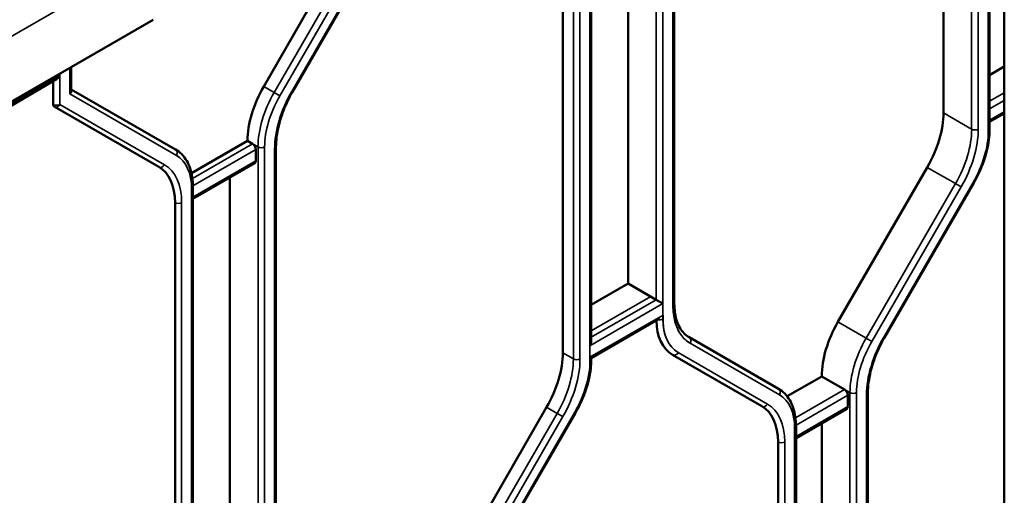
# Model space of a CAD drawing. Header units: millimetres. Extents: x 0 to 14369, y -869 to 2970.
# Tile 709 of 787: x 3790 to 3853, y 1671 to 1702. Entities that reach past the tile are written whole.
import ezdxf

# ---------------------------------------------------------------- set-up
doc = ezdxf.new("R2010")
doc.units = ezdxf.units.MM
doc.header["$LTSCALE"] = 10
doc.layers.add('Sichtbar (ISO)', color=7, linetype='Continuous', lineweight=50)
doc.layers.add('Sichtbar schmal (ISO)', color=7, linetype='Continuous', lineweight=35)

msp = doc.modelspace()

# ---------------------------------------------------------------- linework, layer by layer
at = {"layer": 'Sichtbar (ISO)'}
for p, q in [((3853.092, 1767.795), (3853.092, 1657.615)), ((3849.203, 1695.539), (3849.203, 1720.227)), ((3849.203, 1720.227), (3849.203, 1695.539)), ((3852.155, 1694.481), (3852.155, 1720.184)), ((3852.155, 1694.481), (3852.155, 1720.184)), ((3832.002, 1683.353), (3832.002, 1708.041)), ((3832.002, 1683.353), (3832.002, 1708.041)), ((3805.762, 1697.234), (3811.469, 1707.119)), ((3811.469, 1707.119), (3805.762, 1697.234)), ((3807.604, 1696.888), (3813.311, 1706.773)), ((3807.604, 1696.888), (3813.311, 1706.773)), ((3829.051, 1684.622), (3829.051, 1706.1)), ((3829.051, 1706.1), (3829.051, 1684.622)), ((3826.699, 1680.937), (3826.699, 1705.487)), ((3826.699, 1680.937), (3826.699, 1705.487)), ((3824.879, 1680.189), (3824.879, 1704.877)), ((3824.879, 1704.877), (3824.879, 1680.189)), ((3711.095, 1650.926), (3798.693, 1701.5)), ((3793.465, 1698.482), (3793.465, 1696.942)), ((3793.465, 1698.482), (3793.465, 1696.942)), ((3852.155, 1697.961), (3853.092, 1698.502)), ((3853.092, 1698.502), (3852.155, 1697.961)), ((3788.869, 1695.573), (3792.529, 1697.686)), ((3792.316, 1697.564), (3792.316, 1696.076)), ((3800.12, 1693.201), (3793.465, 1697.043)), ((3793.465, 1697.043), (3800.12, 1693.201)), ((3792.379, 1695.938), (3799.059, 1692.081)), ((3792.379, 1695.938), (3799.059, 1692.081)), ((3852.155, 1694.961), (3853.092, 1695.502)), ((3852.155, 1694.961), (3853.092, 1695.502)), ((3801.148, 1691.683), (3804.726, 1693.75)), ((3804.726, 1693.75), (3801.148, 1691.683)), ((3804.726, 1693.75), (3805.044, 1693.566)), ((3805.044, 1693.566), (3804.726, 1693.75)), ((3806.546, 1668.656), (3806.546, 1693.344)), ((3806.546, 1668.656), (3806.546, 1693.344)), ((3805.256, 1692.464), (3805.256, 1693.198)), ((3805.256, 1693.198), (3805.256, 1692.464)), ((3801.243, 1690.045), (3805.194, 1692.326)), ((3801.243, 1690.045), (3805.194, 1692.326)), ((3842.461, 1682.17), (3848.168, 1692.055)), ((3848.168, 1692.055), (3842.461, 1682.17)), ((3801.243, 1690.79), (3801.243, 1665.087)), ((3801.243, 1690.79), (3801.243, 1665.087)), ((3803.595, 1669.925), (3803.595, 1691.403)), ((3803.595, 1691.403), (3803.595, 1669.925)), ((3845.434, 1681.17), (3851.141, 1691.055)), ((3845.434, 1681.17), (3851.141, 1691.055)), ((3800.095, 1689.793), (3800.095, 1665.104)), ((3826.699, 1683.264), (3829.051, 1684.622)), ((3829.051, 1684.622), (3826.699, 1683.264)), ((3829.051, 1684.622), (3830.5, 1683.785)), ((3829.051, 1684.622), (3830.854, 1683.581)), ((3831.278, 1683.336), (3830.854, 1683.581)), ((3826.699, 1679.856), (3831.066, 1682.377)), ((3838.657, 1677.892), (3832.95, 1681.187)), ((3832.95, 1681.187), (3838.657, 1677.892)), ((3826.699, 1679.784), (3826.699, 1679.856)), ((3831.889, 1680.067), (3837.596, 1676.772)), ((3831.889, 1680.067), (3837.596, 1676.772)), ((3839.212, 1677.407), (3841.425, 1678.685)), ((3841.425, 1678.685), (3839.212, 1677.407)), ((3841.425, 1678.685), (3842.875, 1677.848)), ((3842.875, 1677.848), (3841.425, 1678.685)), ((3844.377, 1652.939), (3844.377, 1677.627)), ((3844.377, 1652.939), (3844.377, 1677.627)), ((3843.087, 1676.746), (3843.087, 1677.481)), ((3843.087, 1677.481), (3843.087, 1676.746)), ((3818.136, 1666.82), (3823.843, 1676.705)), ((3823.843, 1676.705), (3818.136, 1666.82)), ((3819.978, 1666.473), (3825.685, 1676.358)), ((3819.978, 1666.473), (3825.685, 1676.358)), ((3839.78, 1674.736), (3843.025, 1676.609)), ((3839.78, 1674.736), (3843.025, 1676.609)), ((3841.425, 1675.685), (3841.425, 1654.207)), ((3841.425, 1654.207), (3841.425, 1675.685)), ((3839.78, 1649.778), (3839.78, 1675.48)), ((3839.78, 1649.778), (3839.78, 1675.48)), ((3838.632, 1674.483), (3838.632, 1649.795))]:
    msp.add_line(p, q, dxfattribs=at)
for centre, major_axis, ratio, start_param, end_param in [((3792.529, 1698.033), (-0.212, -0.367), 0.57735, 0.785398, 1.570796), ((3808.262, 1695.791), (2.5, 4.33), 0.57735, 1.570796, 2.356194), ((3808.262, 1695.791), (-2.5, -4.33), 0.57735, 4.712389, 5.497787), ((3793.165, 1696.87), (-0.277, -0.16), 0.717439, 1.963495, 2.748894), ((3793.165, 1696.87), (-0.277, -0.16), 0.717439, 1.963495, 2.748894), ((3792.529, 1696.198), (-0.15, -0.26), 0.57735, 5.497787, 6.283185), ((3845.668, 1693.498), (2.5, 4.33), 0.57735, 4.712389, 5.497787), ((3845.668, 1693.498), (-2.5, -4.33), 0.57735, 1.570796, 2.356194), ((3805.044, 1693.321), (0.15, -0.26), 0.57735, 0.785398, 2.356022), ((3805.044, 1693.321), (-0.15, 0.26), 0.57735, 3.926991, 5.49761), ((3796.559, 1687.751), (2.5, 4.33), 0.57735, 5.497787, 6.283185), ((3805.044, 1692.586), (0.15, -0.26), 0.57735, 0, 0.785398), ((3805.044, 1692.586), (0.15, -0.26), 0.57735, 0, 0.785398), ((3834.389, 1684.397), (-2.5, -4.33), 0.57735, 5.522643, 6.283185), ((3844.961, 1680.726), (2.5, 4.33), 0.57735, 1.570796, 2.356194), ((3844.961, 1680.726), (-2.5, -4.33), 0.57735, 4.712389, 5.497787), ((3826.399, 1680.764), (0.212, 0.367), 0.57735, 4.712389, 5.497787), ((3821.343, 1678.148), (2.5, 4.33), 0.57735, 4.712389, 5.497787), ((3821.343, 1678.148), (-2.5, -4.33), 0.57735, 1.570796, 2.356194), ((3842.875, 1677.603), (0.15, -0.26), 0.57735, 0.785398, 2.356195), ((3842.875, 1677.603), (-0.15, 0.26), 0.57735, 3.926991, 5.497787), ((3835.096, 1672.442), (2.5, 4.33), 0.57735, 5.497787, 6.283185), ((3842.875, 1676.868), (0.15, -0.26), 0.57735, 0, 0.785398), ((3842.875, 1676.868), (0.15, -0.26), 0.57735, 0, 0.785398)]:
    msp.add_ellipse(centre, major_axis=major_axis, ratio=ratio, start_param=start_param, end_param=end_param, dxfattribs=at)
msp.add_open_spline([(3798.693, 1701.5), (3798.693, 1701.5), (3798.693, 1701.5), (3798.693, 1701.5)], degree=3, dxfattribs=at)
for points, knots in [([(3807.604, 1696.888), (3807.47, 1696.656), (3807.346, 1696.417), (3807.123, 1695.934), (3807.024, 1695.689), (3806.852, 1695.201), (3806.78, 1694.957), (3806.663, 1694.477), (3806.619, 1694.24), (3806.561, 1693.78), (3806.546, 1693.557), (3806.546, 1693.344)], [2.3561945, 2.3561945, 2.3561945, 2.3561945, 2.5132741, 2.5132741, 2.6703538, 2.6703538, 2.8274334, 2.8274334, 2.984513, 2.984513, 3.1415927, 3.1415927, 3.1415927, 3.1415927]), ([(3807.604, 1696.888), (3807.47, 1696.656), (3807.346, 1696.417), (3807.123, 1695.934), (3807.024, 1695.689), (3806.852, 1695.201), (3806.78, 1694.957), (3806.663, 1694.477), (3806.619, 1694.24), (3806.561, 1693.78), (3806.546, 1693.557), (3806.546, 1693.344)], [2.3561945, 2.3561945, 2.3561945, 2.3561945, 2.5132741, 2.5132741, 2.6703538, 2.6703538, 2.8274334, 2.8274334, 2.984513, 2.984513, 3.1415927, 3.1415927, 3.1415927, 3.1415927]), ([(3852.155, 1694.481), (3852.155, 1694.266), (3852.14, 1694.045), (3852.083, 1693.593), (3852.04, 1693.363), (3851.928, 1692.898), (3851.858, 1692.664), (3851.693, 1692.196), (3851.599, 1691.963), (3851.386, 1691.503), (3851.269, 1691.276), (3851.141, 1691.055)], [0, 0, 0, 0, 0.1570796, 0.1570796, 0.3141593, 0.3141593, 0.4712389, 0.4712389, 0.6283185, 0.6283185, 0.7853982, 0.7853982, 0.7853982, 0.7853982]), ([(3852.155, 1694.481), (3852.155, 1694.266), (3852.14, 1694.045), (3852.083, 1693.593), (3852.04, 1693.363), (3851.928, 1692.898), (3851.858, 1692.664), (3851.693, 1692.196), (3851.599, 1691.963), (3851.386, 1691.503), (3851.269, 1691.276), (3851.141, 1691.055)], [0, 0, 0, 0, 0.1570796, 0.1570796, 0.3141593, 0.3141593, 0.4712389, 0.4712389, 0.6283185, 0.6283185, 0.7853982, 0.7853982, 0.7853982, 0.7853982]), ([(3800.12, 1693.201), (3800.266, 1693.116), (3800.401, 1693.012), (3800.642, 1692.768), (3800.748, 1692.629), (3800.93, 1692.323), (3801.005, 1692.156), (3801.125, 1691.799), (3801.169, 1691.609), (3801.229, 1691.212), (3801.243, 1691.004), (3801.243, 1690.79)], [5.4977871, 5.4977871, 5.4977871, 5.4977871, 5.6548668, 5.6548668, 5.8119464, 5.8119464, 5.969026, 5.969026, 6.1261057, 6.1261057, 6.2831853, 6.2831853, 6.2831853, 6.2831853]), ([(3800.12, 1693.201), (3800.266, 1693.116), (3800.401, 1693.012), (3800.642, 1692.768), (3800.748, 1692.629), (3800.93, 1692.323), (3801.005, 1692.156), (3801.125, 1691.799), (3801.169, 1691.609), (3801.229, 1691.212), (3801.243, 1691.004), (3801.243, 1690.79)], [5.4977871, 5.4977871, 5.4977871, 5.4977871, 5.6548668, 5.6548668, 5.8119464, 5.8119464, 5.969026, 5.969026, 6.1261057, 6.1261057, 6.2831853, 6.2831853, 6.2831853, 6.2831853]), ([(3832.002, 1683.353), (3832.002, 1683.14), (3832.017, 1682.937), (3832.073, 1682.557), (3832.116, 1682.38), (3832.225, 1682.055), (3832.291, 1681.908), (3832.446, 1681.646), (3832.534, 1681.532), (3832.729, 1681.335), (3832.835, 1681.253), (3832.95, 1681.187)], [3.1415927, 3.1415927, 3.1415927, 3.1415927, 3.2986723, 3.2986723, 3.4557519, 3.4557519, 3.6128316, 3.6128316, 3.7699112, 3.7699112, 3.9269908, 3.9269908, 3.9269908, 3.9269908]), ([(3832.002, 1683.353), (3832.002, 1683.14), (3832.017, 1682.937), (3832.073, 1682.557), (3832.116, 1682.38), (3832.225, 1682.055), (3832.291, 1681.908), (3832.446, 1681.646), (3832.534, 1681.532), (3832.729, 1681.335), (3832.835, 1681.253), (3832.95, 1681.187)], [3.1415927, 3.1415927, 3.1415927, 3.1415927, 3.2986723, 3.2986723, 3.4557519, 3.4557519, 3.6128316, 3.6128316, 3.7699112, 3.7699112, 3.9269908, 3.9269908, 3.9269908, 3.9269908]), ([(3845.434, 1681.17), (3845.3, 1680.938), (3845.176, 1680.699), (3844.953, 1680.216), (3844.854, 1679.972), (3844.682, 1679.483), (3844.61, 1679.24), (3844.493, 1678.759), (3844.45, 1678.522), (3844.391, 1678.063), (3844.377, 1677.84), (3844.377, 1677.627)], [2.3561945, 2.3561945, 2.3561945, 2.3561945, 2.5132741, 2.5132741, 2.6703538, 2.6703538, 2.8274334, 2.8274334, 2.984513, 2.984513, 3.1415927, 3.1415927, 3.1415927, 3.1415927]), ([(3845.434, 1681.17), (3845.3, 1680.938), (3845.176, 1680.699), (3844.953, 1680.216), (3844.854, 1679.972), (3844.682, 1679.483), (3844.61, 1679.24), (3844.493, 1678.759), (3844.45, 1678.522), (3844.391, 1678.063), (3844.377, 1677.84), (3844.377, 1677.627)], [2.3561945, 2.3561945, 2.3561945, 2.3561945, 2.5132741, 2.5132741, 2.6703538, 2.6703538, 2.8274334, 2.8274334, 2.984513, 2.984513, 3.1415927, 3.1415927, 3.1415927, 3.1415927]), ([(3826.699, 1679.784), (3826.699, 1679.569), (3826.684, 1679.348), (3826.627, 1678.896), (3826.584, 1678.666), (3826.472, 1678.201), (3826.402, 1677.967), (3826.238, 1677.499), (3826.143, 1677.266), (3825.931, 1676.806), (3825.813, 1676.579), (3825.685, 1676.358)], [0, 0, 0, 0, 0.1570796, 0.1570796, 0.3141593, 0.3141593, 0.4712389, 0.4712389, 0.6283185, 0.6283185, 0.7853982, 0.7853982, 0.7853982, 0.7853982]), ([(3826.699, 1679.784), (3826.699, 1679.589), (3826.687, 1679.388), (3826.636, 1678.952), (3826.595, 1678.717), (3826.483, 1678.243), (3826.414, 1678.003), (3826.248, 1677.525), (3826.152, 1677.287), (3825.936, 1676.816), (3825.816, 1676.584), (3825.685, 1676.358)], [6.2831853, 6.2831853, 6.2831853, 6.2831853, 6.4262655, 6.4262655, 6.586845, 6.586845, 6.7474245, 6.7474245, 6.908004, 6.908004, 7.0685835, 7.0685835, 7.0685835, 7.0685835]), ([(3838.657, 1677.892), (3838.804, 1677.807), (3838.939, 1677.702), (3839.18, 1677.459), (3839.286, 1677.319), (3839.467, 1677.013), (3839.542, 1676.846), (3839.662, 1676.49), (3839.707, 1676.3), (3839.766, 1675.903), (3839.78, 1675.695), (3839.78, 1675.48)], [5.4977871, 5.4977871, 5.4977871, 5.4977871, 5.6548668, 5.6548668, 5.8119464, 5.8119464, 5.969026, 5.969026, 6.1261057, 6.1261057, 6.2831853, 6.2831853, 6.2831853, 6.2831853]), ([(3838.657, 1677.892), (3838.804, 1677.807), (3838.939, 1677.702), (3839.18, 1677.459), (3839.286, 1677.319), (3839.467, 1677.013), (3839.542, 1676.846), (3839.662, 1676.49), (3839.707, 1676.3), (3839.766, 1675.903), (3839.78, 1675.695), (3839.78, 1675.48)], [5.4977871, 5.4977871, 5.4977871, 5.4977871, 5.6548668, 5.6548668, 5.8119464, 5.8119464, 5.969026, 5.969026, 6.1261057, 6.1261057, 6.2831853, 6.2831853, 6.2831853, 6.2831853])]:
    msp.add_open_spline(points, degree=3, knots=knots, dxfattribs=at)
at = {"layer": 'Sichtbar schmal (ISO)'}
for p, q in [((3852.067, 1720.061), (3852.067, 1694.358)), ((3852.067, 1694.358), (3852.067, 1720.061)), ((3851.006, 1719.186), (3851.006, 1694.498)), ((3851.006, 1694.498), (3851.006, 1719.186)), ((3851.431, 1694.498), (3851.431, 1719.186)), ((3851.431, 1719.186), (3851.431, 1694.498)), ((3830.854, 1708.059), (3830.854, 1683.581)), ((3830.854, 1683.581), (3830.854, 1708.059)), ((3831.278, 1682.356), (3831.278, 1708.059)), ((3831.278, 1708.059), (3831.278, 1683.336)), ((3831.914, 1707.919), (3831.914, 1683.231)), ((3831.914, 1683.231), (3831.914, 1707.919)), ((3812.141, 1706.731), (3806.433, 1696.846)), ((3806.433, 1696.846), (3812.141, 1706.731)), ((3812.503, 1706.522), (3806.796, 1696.637)), ((3806.796, 1696.637), (3812.503, 1706.522)), ((3807.556, 1696.916), (3813.263, 1706.8)), ((3813.263, 1706.8), (3807.556, 1696.916)), ((3799.752, 1706.277), (3712.685, 1656.009)), ((3826.611, 1705.364), (3826.611, 1679.662)), ((3826.611, 1680.641), (3826.611, 1705.364)), ((3825.55, 1704.489), (3825.55, 1679.801)), ((3825.55, 1679.801), (3825.55, 1704.489)), ((3825.975, 1679.801), (3825.975, 1704.489)), ((3825.975, 1704.489), (3825.975, 1679.801)), ((3793.377, 1698.431), (3793.377, 1696.748)), ((3793.377, 1696.748), (3793.377, 1698.431)), ((3788.774, 1695.62), (3792.741, 1697.91)), ((3792.741, 1696.076), (3792.741, 1698.064)), ((3792.741, 1697.91), (3792.741, 1696.076)), ((3792.316, 1697.564), (3792.316, 1696.076)), ((3806.433, 1696.846), (3805.762, 1697.234)), ((3805.762, 1697.234), (3806.433, 1696.846)), ((3800.182, 1692.819), (3793.377, 1696.748)), ((3793.377, 1696.748), (3800.182, 1692.819)), ((3806.433, 1696.846), (3806.796, 1696.637)), ((3806.796, 1696.637), (3806.433, 1696.846)), ((3807.556, 1696.916), (3807.604, 1696.888)), ((3807.604, 1696.888), (3807.556, 1696.916)), ((3853.092, 1696.828), (3852.155, 1696.287)), ((3852.155, 1696.287), (3853.092, 1696.828)), ((3792.741, 1696.076), (3799.421, 1692.219)), ((3799.421, 1692.219), (3792.741, 1696.076)), ((3852.155, 1695.797), (3853.092, 1696.338)), ((3853.092, 1696.338), (3852.155, 1695.797)), ((3851.006, 1694.498), (3849.203, 1695.539)), ((3849.203, 1695.539), (3851.006, 1694.498)), ((3853.092, 1695.604), (3852.155, 1695.062)), ((3852.155, 1695.062), (3853.092, 1695.604)), ((3805.044, 1693.566), (3801.207, 1691.351)), ((3801.207, 1691.351), (3805.044, 1693.566)), ((3805.044, 1693.566), (3805.398, 1693.362)), ((3805.398, 1693.362), (3805.044, 1693.566)), ((3805.398, 1693.362), (3805.398, 1667.659)), ((3805.398, 1667.659), (3805.398, 1693.362)), ((3805.822, 1667.659), (3805.822, 1693.362)), ((3805.822, 1693.362), (3805.822, 1667.659)), ((3801.242, 1690.881), (3805.256, 1693.198)), ((3805.256, 1693.198), (3801.242, 1690.881)), ((3806.459, 1693.222), (3806.459, 1668.534)), ((3806.459, 1668.534), (3806.459, 1693.222)), ((3805.256, 1692.464), (3801.243, 1690.146)), ((3801.243, 1690.146), (3805.256, 1692.464)), ((3848.168, 1692.055), (3849.971, 1691.014)), ((3849.971, 1691.014), (3848.168, 1692.055)), ((3849.971, 1691.014), (3844.264, 1681.129)), ((3844.264, 1681.129), (3849.971, 1691.014)), ((3850.333, 1690.805), (3844.626, 1680.92)), ((3844.626, 1680.92), (3850.333, 1690.805)), ((3845.386, 1681.198), (3851.094, 1691.083)), ((3851.094, 1691.083), (3845.386, 1681.198)), ((3850.333, 1690.805), (3849.971, 1691.014)), ((3849.971, 1691.014), (3850.333, 1690.805)), ((3851.141, 1691.055), (3851.094, 1691.083)), ((3851.094, 1691.083), (3851.141, 1691.055)), ((3801.155, 1690.667), (3801.155, 1664.965)), ((3801.155, 1664.965), (3801.155, 1690.667)), ((3800.095, 1689.793), (3800.095, 1665.104)), ((3800.519, 1665.104), (3800.519, 1689.793)), ((3800.519, 1689.793), (3800.519, 1665.104)), ((3831.278, 1683.336), (3826.611, 1680.641)), ((3830.5, 1683.785), (3826.699, 1681.59)), ((3830.854, 1683.581), (3826.699, 1681.182)), ((3826.604, 1679.903), (3831.285, 1682.605)), ((3844.264, 1681.129), (3842.461, 1682.17)), ((3842.461, 1682.17), (3844.264, 1681.129)), ((3838.719, 1677.509), (3833.012, 1680.804)), ((3833.012, 1680.804), (3838.719, 1677.509)), ((3844.264, 1681.129), (3844.626, 1680.92)), ((3844.626, 1680.92), (3844.264, 1681.129)), ((3845.386, 1681.198), (3845.434, 1681.17)), ((3845.434, 1681.17), (3845.386, 1681.198)), ((3825.55, 1679.801), (3824.879, 1680.189)), ((3824.879, 1680.189), (3825.55, 1679.801)), ((3832.251, 1680.204), (3837.959, 1676.909)), ((3837.959, 1676.909), (3832.251, 1680.204)), ((3842.875, 1677.848), (3839.745, 1676.041)), ((3839.745, 1676.041), (3842.875, 1677.848)), ((3842.875, 1677.848), (3843.228, 1677.644)), ((3843.228, 1677.644), (3842.875, 1677.848)), ((3843.228, 1677.644), (3843.228, 1651.941)), ((3843.228, 1651.941), (3843.228, 1677.644)), ((3843.652, 1651.941), (3843.652, 1677.644)), ((3843.652, 1677.644), (3843.652, 1651.941)), ((3839.78, 1675.571), (3843.087, 1677.481)), ((3843.087, 1677.481), (3839.78, 1675.571)), ((3844.289, 1677.504), (3844.289, 1652.816)), ((3844.289, 1652.816), (3844.289, 1677.504)), ((3824.515, 1676.317), (3818.808, 1666.432)), ((3818.808, 1666.432), (3824.515, 1676.317)), ((3819.931, 1666.501), (3825.638, 1676.386)), ((3825.638, 1676.386), (3819.931, 1666.501)), ((3823.843, 1676.705), (3824.515, 1676.317)), ((3824.515, 1676.317), (3823.843, 1676.705)), ((3824.877, 1676.108), (3824.515, 1676.317)), ((3824.515, 1676.317), (3824.877, 1676.108)), ((3825.685, 1676.358), (3825.638, 1676.386)), ((3825.638, 1676.386), (3825.685, 1676.358)), ((3843.087, 1676.746), (3839.78, 1674.837)), ((3839.78, 1674.837), (3843.087, 1676.746)), ((3824.877, 1676.108), (3819.17, 1666.223)), ((3819.17, 1666.223), (3824.877, 1676.108)), ((3839.693, 1675.358), (3839.693, 1649.655)), ((3839.693, 1649.655), (3839.693, 1675.358)), ((3838.632, 1674.483), (3838.632, 1649.795)), ((3839.056, 1649.795), (3839.056, 1674.483)), ((3839.056, 1674.483), (3839.056, 1649.795))]:
    msp.add_line(p, q, dxfattribs=at)
for centre, major_axis, ratio, start_param, end_param in [((3808.933, 1695.403), (-2.5, -4.33), 0.57735, 4.712389, 5.497787), ((3808.933, 1695.403), (2.5, 4.33), 0.57735, 1.570796, 2.356194), ((3809.146, 1695.28), (-2.35, -4.07), 0.57735, 4.712389, 5.497787), ((3809.146, 1695.28), (2.35, 4.07), 0.57735, 1.570796, 2.356194), ((3810.206, 1695.386), (2.65, 4.59), 0.57735, 1.570796, 2.356194), ((3810.206, 1695.386), (-2.65, -4.59), 0.57735, 4.712389, 5.497787), ((3792.529, 1696.198), (-0.3, 0), 0.57735, 0.785398, 2.356194), ((3792.529, 1696.198), (-0.15, -0.26), 0.57735, 5.497787, 6.283185), ((3792.529, 1696.198), (0.3, 0), 0.57735, 3.926991, 5.497787), ((3792.529, 1696.198), (-0.15, -0.26), 0.816497, 0, 1.570796), ((3792.529, 1696.198), (-0.15, -0.26), 0.816497, 0, 1.570796), ((3847.471, 1692.457), (-2.5, -4.33), 0.57735, 1.570796, 2.356194), ((3847.471, 1692.457), (2.5, 4.33), 0.57735, 4.712389, 5.497787), ((3847.683, 1692.335), (-2.65, -4.59), 0.57735, 1.570796, 2.356194), ((3847.683, 1692.335), (2.65, 4.59), 0.57735, 4.712389, 5.497787), ((3851.218, 1694.621), (-0.3, 0), 0.57735, 0.785398, 2.356194), ((3851.218, 1694.621), (0.3, 0), 0.57735, 3.926991, 5.497787), ((3848.744, 1692.44), (2.35, 4.07), 0.57735, 4.712389, 5.497787), ((3848.744, 1692.44), (-2.35, -4.07), 0.57735, 1.570796, 2.356194), ((3851.855, 1694.481), (0.3, 0), 0.57735, 5.497787, 6.283185), ((3851.855, 1694.481), (0.3, 0), 0.57735, 5.497787, 6.283185), ((3805.61, 1693.484), (0.3, 0), 0.57735, 3.926991, 5.497787), ((3805.61, 1693.484), (-0.3, 0), 0.57735, 0.785398, 2.356194), ((3806.246, 1693.344), (0.3, 0), 0.57735, 5.497787, 6.283185), ((3806.246, 1693.344), (0.3, 0), 0.57735, 5.497787, 6.283185), ((3799.97, 1692.941), (0.15, 0.26), 0.816497, 4.712389, 6.283185), ((3799.97, 1692.941), (0.15, 0.26), 0.816497, 4.712389, 6.283185), ((3797.832, 1688.748), (2.35, 4.07), 0.57735, 5.497787, 6.283185), ((3799.209, 1692.341), (-0.15, -0.26), 0.816497, 0, 1.570796), ((3799.209, 1692.341), (-0.15, -0.26), 0.816497, 0, 1.570796), ((3796.559, 1687.751), (2.5, 4.33), 0.57735, 5.497787, 6.283185), ((3796.771, 1687.629), (2.65, 4.59), 0.57735, 5.497787, 6.283185), ((3796.771, 1687.629), (2.65, 4.59), 0.57735, 5.497787, 6.283185), ((3800.943, 1690.79), (0.3, 0), 0.57735, 5.497787, 6.283185), ((3800.943, 1690.79), (0.3, 0), 0.57735, 5.497787, 6.283185), ((3800.307, 1689.915), (0.3, 0), 0.57735, 3.926991, 5.497787), ((3800.307, 1689.915), (-0.3, 0), 0.57735, 0.785398, 2.356194), ((3831.702, 1683.353), (0.3, 0), 0.57735, 5.497787, 6.283185), ((3831.702, 1683.353), (0.3, 0), 0.57735, 5.497787, 6.283185), ((3835.662, 1685.394), (-2.65, -4.59), 0.57735, 5.497787, 6.283185), ((3834.601, 1684.275), (-2.35, -4.07), 0.57735, 5.433914, 6.283185), ((3834.389, 1684.397), (-2.5, -4.33), 0.57735, 5.522643, 6.283185), ((3831.066, 1682.478), (-0.3, 0), 0.57735, 1.212477, 2.356194), ((3834.601, 1684.275), (-2.35, -4.07), 0.57735, 5.497787, 6.283185), ((3832.8, 1680.927), (0.15, 0.26), 0.816497, 4.712389, 6.283185), ((3832.8, 1680.927), (0.15, 0.26), 0.816497, 4.712389, 6.283185), ((3846.764, 1679.685), (-2.5, -4.33), 0.57735, 4.712389, 5.497787), ((3846.764, 1679.685), (2.5, 4.33), 0.57735, 1.570796, 2.356194), ((3846.976, 1679.563), (-2.35, -4.07), 0.57735, 4.712389, 5.497787), ((3846.976, 1679.563), (2.35, 4.07), 0.57735, 1.570796, 2.356194), ((3848.036, 1679.668), (2.65, 4.59), 0.57735, 1.570796, 2.356194), ((3848.036, 1679.668), (-2.65, -4.59), 0.57735, 4.712389, 5.497787), ((3832.039, 1680.327), (-0.15, -0.26), 0.816497, 0, 1.570796), ((3832.039, 1680.327), (-0.15, -0.26), 0.816497, 0, 1.570796), ((3822.015, 1677.76), (-2.5, -4.33), 0.57735, 1.570796, 2.356194), ((3822.015, 1677.76), (2.5, 4.33), 0.57735, 4.712389, 5.497787), ((3822.227, 1677.638), (-2.65, -4.59), 0.57735, 1.570796, 2.356194), ((3822.227, 1677.638), (2.65, 4.59), 0.57735, 4.712389, 5.497787), ((3825.763, 1679.924), (-0.3, 0), 0.57735, 0.785398, 2.356194), ((3825.763, 1679.924), (0.3, 0), 0.57735, 3.926991, 5.497787), ((3823.288, 1677.743), (2.35, 4.07), 0.57735, 4.712389, 5.56166), ((3823.288, 1677.743), (2.35, 4.07), 0.57735, 4.712389, 5.497787), ((3826.399, 1679.784), (0.3, 0), 0.57735, 5.497787, 6.283185), ((3838.507, 1677.632), (0.15, 0.26), 0.816497, 4.712389, 6.283185), ((3838.507, 1677.632), (0.15, 0.26), 0.816497, 4.712389, 6.283185), ((3843.44, 1677.767), (0.3, 0), 0.57735, 3.926991, 5.497787), ((3843.44, 1677.767), (-0.3, 0), 0.57735, 0.785398, 2.356194), ((3844.077, 1677.627), (0.3, 0), 0.57735, 5.497787, 6.283185), ((3844.077, 1677.627), (0.3, 0), 0.57735, 5.497787, 6.283185), ((3836.369, 1673.439), (2.35, 4.07), 0.57735, 5.497787, 6.283185), ((3836.369, 1673.439), (2.35, 4.07), 0.57735, 5.497787, 6.283185), ((3837.746, 1677.032), (-0.15, -0.26), 0.816497, 0, 1.570796), ((3837.746, 1677.032), (-0.15, -0.26), 0.816497, 0, 1.570796), ((3835.096, 1672.442), (2.5, 4.33), 0.57735, 5.497787, 6.283185), ((3835.309, 1672.319), (2.65, 4.59), 0.57735, 5.497787, 6.283185), ((3835.309, 1672.319), (2.65, 4.59), 0.57735, 5.497787, 6.283185), ((3839.48, 1675.48), (0.3, 0), 0.57735, 5.497787, 6.283185), ((3839.48, 1675.48), (0.3, 0), 0.57735, 5.497787, 6.283185), ((3838.844, 1674.606), (0.3, 0), 0.57735, 3.926991, 5.497787), ((3838.844, 1674.606), (-0.3, 0), 0.57735, 0.785398, 2.356194)]:
    msp.add_ellipse(centre, major_axis=major_axis, ratio=ratio, start_param=start_param, end_param=end_param, dxfattribs=at)
for points in [[(3800.182, 1692.819), (3800.391, 1692.696), (3800.566, 1692.535), (3800.71, 1692.329), (3800.854, 1692.123), (3800.967, 1691.873), (3801.042, 1691.595), (3801.117, 1691.317), (3801.155, 1691.01), (3801.155, 1690.667)], [(3831.914, 1683.231), (3831.914, 1682.845), (3831.957, 1682.498), (3832.042, 1682.184), (3832.127, 1681.871), (3832.254, 1681.589), (3832.417, 1681.357), (3832.579, 1681.125), (3832.777, 1680.943), (3833.012, 1680.804)]]:
    msp.add_open_spline(points, degree=3, knots=[0, 0, 0, 0, 0.333333, 0.333333, 0.333333, 0.666667, 0.666667, 0.666667, 1, 1, 1, 1], dxfattribs=at)

doc.saveas('drawing.dxf')
